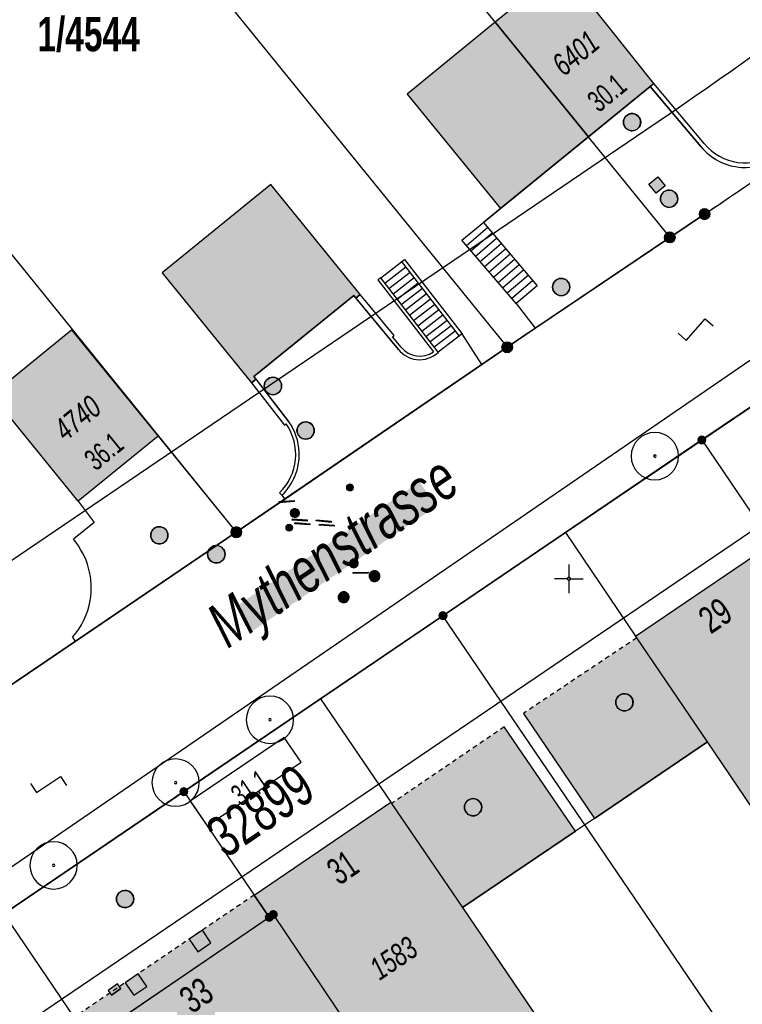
# Model space of a CAD drawing. Header units: metres. Extents: x 2695560 to 2696939, y 1260491 to 1262050.
# Tile 794 of 1005: x 2695852 to 2695883, y 1261481 to 1261524. Entities that reach past the tile are written whole.
import ezdxf

# ---------------------------------------------------------------- set-up
doc = ezdxf.new("R2010")
doc.units = ezdxf.units.M
doc.linetypes.add('AUSGEZOGEN', pattern=[0])
doc.linetypes.add('VERDECKT2_S2', pattern=[0.36, 0.2, -0.16])
for name, color, linetype in [('XR$1$AV_Flächen (EO)', 7, 'AUSGEZOGEN'), ('XR$1$AV_Gebäudeflächen (BB)', 7, 'AUSGEZOGEN'), ('XR$1$AV_Gebäudeflächen (EO)', 7, 'AUSGEZOGEN'), ('XR$1$AV_Gebäudeflächen ut.', 7, 'AUSGEZOGEN'), ('XR$1$AV_Grenzpunkte', 7, 'AUSGEZOGEN'), ('XR$1$AV_Grundstück-Nr.', 7, 'AUSGEZOGEN'), ('XR$1$AV_Haus-Nr.', 7, 'AUSGEZOGEN'), ('XR$1$AV_Koordinatennetzpunkte', 7, 'AUSGEZOGEN'), ('XR$1$AV_Linien (BB)', 7, 'AUSGEZOGEN'), ('XR$1$AV_Linien (EO)', 7, 'AUSGEZOGEN'), ('XR$1$AV_Proj. EO-Gebäude', 7, 'AUSGEZOGEN'), ('XR$1$AV_Proj. Gebäude-ID', 7, 'AUSGEZOGEN'), ('XR$1$AV_Proj. Haus-Nr.', 7, 'AUSGEZOGEN'), ('XR$1$AV_Strassennamen', 7, 'AUSGEZOGEN'), ('XR$1$AV_Versicherung-Nr.', 7, 'AUSGEZOGEN'), ('XR$1$AW_LK_Schachtdeckel', 24, 'AUSGEZOGEN'), ('XR$1$AW_LK_Zwischenpunkt', 24, 'AUSGEZOGEN'), ('XR$1$EW_LK_Knoten', 1, 'AUSGEZOGEN'), ('XR$1$GA_LK_Absperrarmatur', 32, 'AUSGEZOGEN'), ('XR$1$GA_LK_Rohrleitungsteil', 32, 'AUSGEZOGEN'), ('XR$1$GR_Baum', 94, 'AUSGEZOGEN'), ('XR$1$Liegenschaftsgrenzen', 7, 'AUSGEZOGEN'), ('XR$1$PFAV', 255, 'AUSGEZOGEN'), ('XR$1$PFAW', 255, 'AUSGEZOGEN'), ('XR$1$PFGA', 255, 'AUSGEZOGEN'), ('XR$1$PFWA', 255, 'AUSGEZOGEN'), ('XR$1$RAEW', 8, 'AUSGEZOGEN'), ('XR$1$RP_Abstandslinie', 7, 'AUSGEZOGEN'), ('XR$1$WA_LK_Absperrarmatur', 171, 'AUSGEZOGEN'), ('XR$1$WA_LK_Rohrleitungsteil', 171, 'AUSGEZOGEN')]:
    doc.layers.add(name, color=color, linetype=linetype)
doc.styles.add('ARIAL', font='arial.ttf')

# ---------------------------------------------------------------- blocks, each defined once
blk = doc.blocks.new('COMPLEXOBJECT_87')
at = {"layer": 'XR$1$AV_Linien (BB)', "color": 7, "linetype": 'AUSGEZOGEN', "transparency": 33554687}
blk.add_lwpolyline([(5833.979, 11474.265), (5833.675, 11474.71), (5833.189, 11475.422), (5891.356, 11515.318)], dxfattribs=at)
blk = doc.blocks.new('COMPLEXOBJECT_315')
at = {"layer": 'XR$1$AV_Linien (BB)', "color": 7, "linetype": 'AUSGEZOGEN', "transparency": 33554687}
blk.add_line((5874.848, 11502.005), (5885.36, 11509.14), dxfattribs=at)
blk.add_arc((5716.351, 11758.224), 301.01, 304.15767, 305.89032, dxfattribs=at)
blk = doc.blocks.new('COMPLEXOBJECT_339')
at = {"layer": 'XR$1$AV_Linien (BB)', "color": 7, "linetype": 'AUSGEZOGEN', "transparency": 33554687}
blk.add_line((5862.542, 11503.624), (5862.659, 11503.453), dxfattribs=at)
for points in [[(5867.598, 11509.952), (5865.655, 11512.303), (5861.32, 11508.777), (5862.845, 11506.815)], [(5871.223, 11509.301), (5870.358, 11510.628), (5869.33, 11509.832)]]:
    blk.add_lwpolyline(points, dxfattribs=at)
for centre, radius, start, end in [((5868.524, 11510.707), 1.195, 219.1765, 263.3583), ((5868.521, 11510.696), 1.184, 263.463, 313.1153), ((5860.811, 11505.401), 2.477, 1.9765, 34.8157), ((5860.809, 11505.398), 2.48, 314.3416, 2.0449)]:
    blk.add_arc(centre, radius, start, end, dxfattribs=at)
blk = doc.blocks.new('COMPLEXOBJECT_340')
at = {"layer": 'XR$1$AV_Linien (BB)', "color": 7, "linetype": 'AUSGEZOGEN', "transparency": 33554687}
blk.add_lwpolyline([(5873.541, 11510.875), (5879.38, 11514.82), (5880.89, 11515.83)], dxfattribs=at)
blk.add_arc((5721.285, 11753.286), 286.11, 303.9068, 304.71293, dxfattribs=at)
blk = doc.blocks.new('COMPLEXOBJECT_349')
at = {"layer": 'XR$1$AV_Linien (BB)', "color": 7, "linetype": 'AUSGEZOGEN', "transparency": 33554687}
blk.add_line((5884.215, 11518.099), (5884.084, 11518.289), dxfattribs=at)
blk.add_lwpolyline([(5880.721, 11518.765), (5878.533, 11521.374), (5872.027, 11516.069), (5871.286, 11515.466), (5873.617, 11512.724), (5872.713, 11511.956), (5873.541, 11510.875)], dxfattribs=at)
for centre, radius, start, end in [((5882.666, 11520.385), 2.531, 219.7859, 265.9477), ((5882.667, 11520.376), 2.522, 265.901, 304.1716)]:
    blk.add_arc(centre, radius, start, end, dxfattribs=at)
blk = doc.blocks.new('COMPLEXOBJECT_361')
at = {"layer": 'XR$1$AV_Linien (BB)', "color": 7, "linetype": 'AUSGEZOGEN', "transparency": 33554687}
blk.add_line((5853.449, 11497.461), (5853.57, 11497.283), dxfattribs=at)
blk.add_lwpolyline([(5853.69, 11503.365), (5854.394, 11502.445), (5853.487, 11501.714)], dxfattribs=at)
for centre, radius, start, end in [((5851.025, 11499.609), 3.239, 350.1127, 40.5287), ((5851.018, 11499.613), 3.246, 318.4826, 350.0694)]:
    blk.add_arc(centre, radius, start, end, dxfattribs=at)
blk = doc.blocks.new('COMPLEXOBJECT_865')
at = {"layer": 'XR$1$AV_Flächen (EO)', "color": 7, "linetype": 'AUSGEZOGEN', "transparency": 33554687}
for p, q in [((5862.845, 11506.815), (5861.415, 11508.661)), ((5862.437, 11503.731), (5862.542, 11503.624))]:
    blk.add_line(p, q, dxfattribs=at)
blk.add_lwpolyline([(5861.415, 11508.661), (5861.222, 11508.504), (5862.647, 11506.662), (5862.722, 11506.729)], dxfattribs=at)
for centre, radius, start, end in [((5860.805, 11505.399), 2.333, 314.3743, 34.7649), ((5860.811, 11505.401), 2.477, 1.9765, 34.8157), ((5860.809, 11505.398), 2.48, 314.3416, 2.0449)]:
    blk.add_arc(centre, radius, start, end, dxfattribs=at)
blk = doc.blocks.new('COMPLEXOBJECT_866')
at = {"layer": 'XR$1$AV_Flächen (EO)', "color": 7, "linetype": 'AUSGEZOGEN', "transparency": 33554687}
for points in [[(5869.33, 11509.832), (5866.827, 11513.063), (5866.709, 11512.971), (5869.122, 11509.855)], [(5867.714, 11510.048), (5867.338, 11510.502), (5867.415, 11510.566), (5865.943, 11512.346), (5865.75, 11512.187), (5867.222, 11510.407), (5867.598, 11509.952)]]:
    blk.add_lwpolyline(points, dxfattribs=at)
for centre, radius, start, end in [((5868.524, 11510.707), 1.195, 219.1765, 263.3583), ((5868.52, 11510.699), 1.036, 218.8929, 305.4968), ((5868.521, 11510.696), 1.184, 263.463, 313.1153)]:
    blk.add_arc(centre, radius, start, end, dxfattribs=at)
blk = doc.blocks.new('COMPLEXOBJECT_931')
at = {"layer": 'XR$1$AV_Flächen (EO)', "color": 7, "linetype": 'AUSGEZOGEN', "transparency": 33554687}
blk.add_line((5884.084, 11518.289), (5883.972, 11518.455), dxfattribs=at)
blk.add_lwpolyline([(5880.874, 11518.894), (5878.686, 11521.502), (5878.533, 11521.374), (5880.721, 11518.765)], dxfattribs=at)
for centre, radius, start, end in [((5882.666, 11520.385), 2.531, 219.7859, 265.9477), ((5882.665, 11520.383), 2.33, 219.7452, 304.1241), ((5882.667, 11520.376), 2.522, 265.901, 304.1716)]:
    blk.add_arc(centre, radius, start, end, dxfattribs=at)
blk = doc.blocks.new('COMPLEXOBJECT_1024')
at = {"layer": 'XR$1$AV_Linien (EO)', "color": 7, "linetype": 'AUSGEZOGEN', "transparency": 33554687}
blk.add_line((5884.084, 11518.289), (5883.972, 11518.455), dxfattribs=at)
blk.add_lwpolyline([(5880.874, 11518.894), (5878.686, 11521.502), (5878.533, 11521.374), (5880.721, 11518.765)], dxfattribs=at)
for centre, radius, start, end in [((5882.666, 11520.385), 2.531, 219.7859, 265.9477), ((5882.665, 11520.383), 2.33, 219.7452, 304.1241), ((5882.667, 11520.376), 2.522, 265.901, 304.1716)]:
    blk.add_arc(centre, radius, start, end, dxfattribs=at)
blk = doc.blocks.new('COMPLEXOBJECT_1264')
at = {"layer": 'XR$1$Liegenschaftsgrenzen', "color": 7, "linetype": 'AUSGEZOGEN', "transparency": 33554687}
blk.add_line((5880.89, 11515.83), (5879.38, 11514.82), dxfattribs=at)
blk.add_arc((5718.944, 11756.804), 290.337, 303.90301, 305.22828, dxfattribs=at)
blk = doc.blocks.new('COMPLEXOBJECT_1427')
at = {"layer": 'XR$1$Liegenschaftsgrenzen', "color": 7, "linetype": 'AUSGEZOGEN', "transparency": 33554687}
blk.add_line((5885.36, 11509.14), (5880.771, 11506.025), dxfattribs=at)
blk.add_arc((5716.201, 11758.428), 301.263, 304.15952, 304.90567, dxfattribs=at)
blk = doc.blocks.new('BAV15')
at = {"layer": 'XR$1$PFAV', "transparency": 33554687}
blk.add_hatch(color=7, dxfattribs=at).paths.add_polyline_path([(0.5, 0), (0.49, 0.101), (0.459, 0.197), (0.41, 0.286), (0.344, 0.362), (0.264, 0.424), (0.174, 0.469), (0.076, 0.494), (-0.025, 0.499), (-0.125, 0.484), (-0.22, 0.449), (-0.306, 0.395), (-0.379, 0.326), (-0.437, 0.243), (-0.477, 0.15), (-0.497, 0.051), (-0.497, -0.051), (-0.477, -0.15), (-0.437, -0.243), (-0.379, -0.326), (-0.306, -0.395), (-0.22, -0.449), (-0.125, -0.484), (-0.025, -0.499), (0.076, -0.494), (0.174, -0.469), (0.264, -0.424), (0.344, -0.362), (0.41, -0.286), (0.459, -0.197), (0.49, -0.101)])
at = {"color": 7, "transparency": 33554687}
for start, end in [(90, 270), (270, 90)]:
    blk.add_arc((0, 0), 0.5, start, end, dxfattribs=at)
at = {"layer": 'XR$1$PFAV', "transparency": 33554687}
blk.add_circle((0, 0), 0.5, dxfattribs=at)
blk = doc.blocks.new('BWAV20')
at = {"true_color": 0x000000, "transparency": 33554687}
blk.add_hatch(color=18, dxfattribs=at).paths.add_polyline_path([(0.17, 0), (0.16, 0.03), (0.15, 0.07), (0.14, 0.1), (0.11, 0.12), (0.09, 0.14), (0.06, 0.16), (0.03, 0.16), (-0.01, 0.17), (-0.04, 0.16), (-0.07, 0.15), (-0.1, 0.13), (-0.13, 0.11), (-0.15, 0.08), (-0.16, 0.05), (-0.17, 0.02), (-0.17, -0.02), (-0.16, -0.05), (-0.15, -0.08), (-0.13, -0.11), (-0.1, -0.13), (-0.07, -0.15), (-0.04, -0.16), (-0.01, -0.17), (0.03, -0.16), (0.06, -0.16), (0.09, -0.14), (0.11, -0.12), (0.14, -0.1), (0.15, -0.07), (0.16, -0.03)])
at = {"layer": 'XR$1$PFAV', "transparency": 33554687}
blk.add_hatch(color=7, dxfattribs=at).paths.add_polyline_path([(0.5, 0), (0.49, 0.1), (0.46, 0.2), (0.41, 0.29), (0.34, 0.36), (0.26, 0.42), (0.17, 0.47), (0.08, 0.49), (-0.03, 0.5), (-0.13, 0.48), (-0.22, 0.45), (-0.31, 0.4), (-0.38, 0.33), (-0.44, 0.24), (-0.48, 0.15), (-0.5, 0.05), (-0.5, -0.05), (-0.48, -0.15), (-0.44, -0.24), (-0.38, -0.33), (-0.31, -0.4), (-0.22, -0.45), (-0.13, -0.48), (-0.03, -0.5), (0.08, -0.49), (0.17, -0.47), (0.26, -0.42), (0.34, -0.36), (0.41, -0.29), (0.46, -0.2), (0.49, -0.1)])
blk = doc.blocks.new('BAV2041')
at = {"color": 7, "transparency": 33554687}
for p, q in [((0, 0.5), (0, 0.05)), ((-0.05, 0), (-0.5, 0)), ((0.05, 0), (0.5, 0)), ((0, -0.05), (0, -0.5))]:
    blk.add_line(p, q, dxfattribs=at)
blk.add_circle((0, 0), 0.05, dxfattribs=at)
for start, end in [(90, 270), (270, 90)]:
    blk.add_arc((0, 0), 0.05, start, end, dxfattribs=at)
blk = doc.blocks.new('COMPLEXOBJECT_1455')
at = {"layer": 'XR$1$RP_Abstandslinie', "color": 7, "linetype": 'AUSGEZOGEN', "transparency": 33554687}
blk.add_lwpolyline([(5887.89, 11505.42), (5855.44, 11483.41), (5823.49, 11461.74), (5819.012, 11458.703)], dxfattribs=at)
blk = doc.blocks.new('COMPLEXOBJECT_1456')
at = {"layer": 'XR$1$RP_Abstandslinie', "color": 7, "linetype": 'AUSGEZOGEN', "transparency": 33554687}
blk.add_lwpolyline([(5835.99, 11490.763), (5845.89, 11497.48), (5878.34, 11519.49)], dxfattribs=at)
blk.add_arc((5713.265, 11762.468), 293.748, 304.19153, 308.21457, dxfattribs=at)
blk = doc.blocks.new('WBGR1')
at = {"color": 94, "transparency": 33554687}
for radius, start, end in [(1, 90, 270), (1, 270, 90), (0.05, 90, 270), (0.05, 270, 90)]:
    blk.add_arc((0, 0), radius, start, end, dxfattribs=at)
blk = doc.blocks.new('BAW2093')
at = {"transparency": 33554687}
blk.add_lwpolyline([(-0.375, -0.5), (0, -0.5), (0, 0.5), (0.375, 0.5)], dxfattribs=at)
blk = doc.blocks.new('BAW2082')
at = {"layer": 'XR$1$PFAW', "transparency": 33554687}
blk.add_hatch(color=7, dxfattribs=at).paths.add_polyline_path([(0.509, -0.003), (0.499, 0.098), (0.469, 0.194), (0.42, 0.283), (0.354, 0.359), (0.274, 0.421), (0.183, 0.466), (0.085, 0.491), (-0.016, 0.496), (-0.116, 0.481), (-0.211, 0.446), (-0.297, 0.392), (-0.37, 0.323), (-0.428, 0.24), (-0.468, 0.147), (-0.488, 0.047), (-0.488, -0.054), (-0.468, -0.153), (-0.428, -0.246), (-0.37, -0.329), (-0.297, -0.398), (-0.211, -0.452), (-0.116, -0.487), (-0.016, -0.502), (0.085, -0.497), (0.183, -0.472), (0.274, -0.427), (0.354, -0.366), (0.42, -0.289), (0.469, -0.2), (0.499, -0.104)])
at = {"transparency": 33554687}
for start, end in [(91.1948, 268.8052), (268.8052, 91.1948)]:
    blk.add_arc((0.01, 0), 0.5, start, end, dxfattribs=at)
at = {"layer": 'XR$1$PFAW', "transparency": 33554687}
blk.add_circle((0.009, -0.003), 0.5, dxfattribs=at)
blk = doc.blocks.new('BAW2088')
at = {"layer": 'XR$1$PFAW', "transparency": 33554687}
blk.add_hatch(color=253, dxfattribs=at).paths.add_polyline_path([(0.51, 0), (0.5, 0.101), (0.47, 0.197), (0.421, 0.286), (0.355, 0.362), (0.275, 0.424), (0.184, 0.469), (0.086, 0.494), (-0.015, 0.499), (-0.115, 0.484), (-0.21, 0.449), (-0.296, 0.395), (-0.369, 0.326), (-0.427, 0.243), (-0.467, 0.15), (-0.487, 0.051), (-0.487, -0.051), (-0.467, -0.15), (-0.427, -0.243), (-0.369, -0.326), (-0.296, -0.395), (-0.21, -0.449), (-0.115, -0.484), (-0.015, -0.499), (0.086, -0.494), (0.184, -0.469), (0.275, -0.424), (0.355, -0.362), (0.421, -0.286), (0.47, -0.197), (0.5, -0.101)])
at = {"transparency": 33554687}
for start, end in [(91.1948, 268.8052), (268.8052, 91.1948)]:
    blk.add_arc((0.01, 0), 0.5, start, end, dxfattribs=at)
at = {"layer": 'XR$1$PFAW', "transparency": 33554687}
blk.add_circle((0.01, 0), 0.5, dxfattribs=at)
blk = doc.blocks.new('BAW2089')
at = {"layer": 'XR$1$PFAW', "transparency": 33554687}
blk.add_hatch(color=7, dxfattribs=at).paths.add_polyline_path([(-0.5, 0.5), (-0.5, -0.5), (0.5, -0.5), (0.5, 0.5)])
at = {"transparency": 33554687}
blk.add_lwpolyline([(-0.5, 0.5), (0.5, 0.5), (0.5, -0.5), (-0.5, -0.5), (-0.5, 0.5)], close=True, dxfattribs=at)
at = {"layer": 'XR$1$PFAW', "transparency": 33554687}
blk.add_lwpolyline([(-0.5, 0.5), (0.5, 0.5), (0.5, -0.5), (-0.5, -0.5), (-0.5, 0.5)], close=True, dxfattribs=at)
blk = doc.blocks.new('BWA2013')
at = {"true_color": 0x000000, "transparency": 33554687}
blk.add_hatch(color=18, dxfattribs=at).paths.add_polyline_path([(-0.291, -0.409), (0.352, 0.357), (0.291, 0.409), (-0.352, -0.357)])
at = {"transparency": 33554687}
blk.add_lwpolyline([(-0.291, -0.409), (-0.352, -0.357), (0.291, 0.409), (0.352, 0.357), (-0.291, -0.409)], close=True, dxfattribs=at)
blk = doc.blocks.new('BWA996')
at = {"layer": 'XR$1$PFWA', "transparency": 33554687}
blk.add_hatch(color=7, dxfattribs=at).paths.add_polyline_path([(-0.25, -0.5), (0.25, -0.5), (0.25, 0.5), (-0.25, 0.5)])
at = {"transparency": 33554687}
for p, q in [((-0.25, 0.5), (-0.25, -0.5)), ((0.25, 0.5), (0.25, -0.5))]:
    blk.add_line(p, q, dxfattribs=at)
at = {"layer": 'XR$1$PFWA', "transparency": 33554687}
blk.add_lwpolyline([(-0.25, -0.5), (0.25, -0.5), (0.25, 0.5), (-0.25, 0.5), (-0.25, -0.5)], close=True, dxfattribs=at)
blk = doc.blocks.new('BWA965')
at = {"layer": 'XR$1$PFWA', "transparency": 33554687}
blk.add_hatch(color=7, dxfattribs=at).paths.add_polyline_path([(0, 0.5), (-0.051, 0.497), (-0.101, 0.49), (-0.15, 0.477), (-0.197, 0.459), (-0.243, 0.437), (-0.286, 0.41), (-0.326, 0.379), (-0.362, 0.344), (-0.395, 0.306), (-0.424, 0.264), (-0.449, 0.22), (-0.469, 0.174), (-0.484, 0.125), (-0.494, 0.076), (-0.499, 0.025), (-0.499, -0.025), (-0.494, -0.076), (-0.484, -0.125), (-0.469, -0.174), (-0.449, -0.22), (-0.424, -0.264), (-0.395, -0.306), (-0.362, -0.344), (-0.326, -0.379), (-0.286, -0.41), (-0.243, -0.437), (-0.197, -0.459), (-0.15, -0.477), (-0.101, -0.49), (-0.051, -0.497), (0, -0.5), (0.051, -0.497), (0.101, -0.49), (0.15, -0.477), (0.197, -0.459), (0.243, -0.437), (0.286, -0.41), (0.326, -0.379), (0.362, -0.344), (0.395, -0.306), (0.424, -0.264), (0.449, -0.22), (0.469, -0.174), (0.484, -0.125), (0.494, -0.076), (0.499, -0.025), (0.499, 0.025), (0.494, 0.076), (0.484, 0.125), (0.469, 0.174), (0.449, 0.22), (0.424, 0.264), (0.395, 0.306), (0.362, 0.344), (0.326, 0.379), (0.286, 0.41), (0.243, 0.437), (0.197, 0.459), (0.15, 0.477), (0.101, 0.49), (0.051, 0.497)])
at = {"transparency": 33554687}
blk.add_line((0, 0.5), (0, -0.5), dxfattribs=at)
for start, end in [(90, 270), (270, 90)]:
    blk.add_arc((0, 0), 0.5, start, end, dxfattribs=at)
blk = doc.blocks.new('BGA2013')
at = {"transparency": 33554687}
blk.add_hatch(color=36, dxfattribs=at).paths.add_polyline_path([(-0.291, -0.409), (0.352, 0.357), (0.291, 0.409), (-0.352, -0.357)])
at = {"color": 32, "transparency": 33554687}
blk.add_lwpolyline([(-0.291, -0.409), (-0.352, -0.357), (0.291, 0.409), (0.352, 0.357), (-0.291, -0.409)], close=True, dxfattribs=at)
blk = doc.blocks.new('BGA965')
at = {"layer": 'XR$1$PFGA', "transparency": 33554687}
blk.add_hatch(color=7, dxfattribs=at).paths.add_polyline_path([(0.5, 0), (0.49, 0.1), (0.46, 0.2), (0.41, 0.29), (0.34, 0.36), (0.26, 0.42), (0.17, 0.47), (0.08, 0.49), (-0.03, 0.5), (-0.13, 0.48), (-0.22, 0.45), (-0.31, 0.4), (-0.38, 0.33), (-0.44, 0.24), (-0.48, 0.15), (-0.5, 0.05), (-0.5, -0.05), (-0.48, -0.15), (-0.44, -0.24), (-0.38, -0.33), (-0.31, -0.4), (-0.22, -0.45), (-0.13, -0.48), (-0.03, -0.5), (0.08, -0.49), (0.17, -0.47), (0.26, -0.42), (0.34, -0.36), (0.41, -0.29), (0.46, -0.2), (0.49, -0.1)])
at = {"color": 32, "transparency": 33554687}
blk.add_line((0, 0.5), (0, -0.5), dxfattribs=at)
for start, end in [(90, 270), (270, 90)]:
    blk.add_arc((0, 0), 0.5, start, end, dxfattribs=at)
at = {"layer": 'XR$1$PFGA', "transparency": 33554687}
blk.add_circle((0, 0), 0.5, dxfattribs=at)
blk = doc.blocks.new('BEW957')
at = {"layer": 'XR$1$RAEW', "transparency": 33554687}
blk.add_hatch(color=1, dxfattribs=at).paths.add_polyline_path([(-0.5, 0), (-0.5, -0.05), (-0.49, -0.1), (-0.48, -0.15), (-0.46, -0.2), (-0.44, -0.24), (-0.41, -0.29), (-0.38, -0.33), (-0.34, -0.36), (-0.31, -0.4), (-0.26, -0.42), (-0.22, -0.45), (-0.17, -0.47), (-0.13, -0.48), (-0.08, -0.49), (-0.03, -0.5), (0.03, -0.5), (0.08, -0.49), (0.13, -0.48), (0.17, -0.47), (0.22, -0.45), (0.26, -0.42), (0.31, -0.4), (0.34, -0.36), (0.38, -0.33), (0.41, -0.29), (0.44, -0.24), (0.46, -0.2), (0.48, -0.15), (0.49, -0.1), (0.5, -0.05), (0.5, 0), (0.5, 0.05), (0.49, 0.1), (0.48, 0.15), (0.46, 0.2), (0.44, 0.24), (0.41, 0.29), (0.38, 0.33), (0.34, 0.36), (0.31, 0.4), (0.26, 0.42), (0.22, 0.45), (0.17, 0.47), (0.13, 0.48), (0.08, 0.49), (0.03, 0.5), (-0.03, 0.5), (-0.08, 0.49), (-0.13, 0.48), (-0.17, 0.47), (-0.22, 0.45), (-0.26, 0.42), (-0.31, 0.4), (-0.34, 0.36), (-0.38, 0.33), (-0.41, 0.29), (-0.44, 0.24), (-0.46, 0.2), (-0.48, 0.15), (-0.49, 0.1), (-0.5, 0.05)])
at = {"color": 1, "transparency": 33554687}
for start, end in [(90, 180), (180, 270), (0, 90), (270, 0)]:
    blk.add_arc((0, 0), 0.5, start, end, dxfattribs=at)
at = {"layer": 'XR$1$RAEW', "color": 1, "transparency": 33554687}
blk.add_circle((0, 0), 0.5, dxfattribs=at)

msp = doc.modelspace()

# ---------------------------------------------------------------- hatches: boundary and pattern name
at = {"transparency": 33554687}
msp.add_hatch(color=7, dxfattribs=at).paths.add_polyline_path([(2695861.519, 1261498.61), (2695862.241, 1261497.546), (2695870.213, 1261502.956), (2695869.491, 1261504.02)])
at = {"layer": 'XR$1$AV_Gebäudeflächen (BB)', "true_color": 0xd2d2d2, "transparency": 33554687}
for points in [[(2695858.131, 1261505.998), (2695854.368, 1261510.621), (2695850.898, 1261507.796), (2695854.66, 1261503.175)], [(2695878.861, 1261497.316), (2695878.912, 1261497.242), (2695881.981, 1261492.726), (2695885.292, 1261487.854), (2695891.222, 1261491.873), (2695889.833, 1261493.921), (2695889.659, 1261493.803), (2695885.275, 1261500.258), (2695885.449, 1261500.376), (2695884.791, 1261501.344)], [(2695871.348, 1261485.531), (2695868.274, 1261490.057), (2695868.235, 1261490.114), (2695862.304, 1261486.08), (2695862.962, 1261485.113), (2695863.135, 1261485.231), (2695867.504, 1261478.734), (2695867.33, 1261478.616), (2695868.711, 1261476.592), (2695874.677, 1261480.63)], [(2695867.33, 1261478.616), (2695867.504, 1261478.734), (2695863.135, 1261485.231), (2695862.962, 1261485.113), (2695855.147, 1261479.798), (2695854.974, 1261479.68), (2695859.347, 1261473.201), (2695859.521, 1261473.319)]]:
    msp.add_hatch(color=254, dxfattribs=at).paths.add_polyline_path(points)
at = {"layer": 'XR$1$AV_Gebäudeflächen (EO)', "true_color": 0xebebeb, "transparency": 33554687}
for points in [[(2695873.995, 1261493.967), (2695877.074, 1261489.406), (2695881.981, 1261492.726), (2695878.912, 1261497.242)], [(2695871.348, 1261485.531), (2695876.255, 1261488.851), (2695873.161, 1261493.376), (2695868.274, 1261490.057)], [(2695855.147, 1261479.798), (2695862.962, 1261485.113), (2695862.304, 1261486.08), (2695854.489, 1261480.765)]]:
    msp.add_hatch(color=7, dxfattribs=at).paths.add_polyline_path(points)
at = {"layer": 'XR$1$AV_Gebäudeflächen ut.', "true_color": 0xf5f5f5, "transparency": 33554687}
for points in [[(2695876.815, 1261518.992), (2695879.658, 1261521.31), (2695875.657, 1261526.33), (2695872.773, 1261523.979)], [(2695872.997, 1261515.879), (2695876.815, 1261518.992), (2695872.773, 1261523.979), (2695868.941, 1261520.854)], [(2695862.29, 1261508.587), (2695866.625, 1261512.113), (2695866.72, 1261511.997), (2695866.913, 1261512.154), (2695863.026, 1261516.933), (2695858.305, 1261513.093), (2695862.192, 1261508.314), (2695862.385, 1261508.471)]]:
    msp.add_hatch(color=7, dxfattribs=at).paths.add_polyline_path(points)

# ---------------------------------------------------------------- linework, layer by layer
at = {"layer": 'XR$1$AV_Flächen (EO)', "color": 7, "linetype": 'AUSGEZOGEN', "transparency": 33554687}
for p, q in [((2695876.815, 1261518.992), (2695879.658, 1261521.31)), ((2695872.997, 1261515.879), (2695876.815, 1261518.992)), ((2695863.026, 1261516.933), (2695858.305, 1261513.093)), ((2695866.913, 1261512.154), (2695863.026, 1261516.933)), ((2695858.305, 1261513.093), (2695862.192, 1261508.314)), ((2695868.274, 1261490.057), (2695871.348, 1261485.531))]:
    msp.add_line(p, q, dxfattribs=at)
at = {"layer": 'XR$1$AV_Flächen (EO)', "color": 7, "linetype": 'VERDECKT2_S2', "transparency": 33554687}
for p, q in [((2695878.912, 1261497.242), (2695873.995, 1261493.967)), ((2695873.161, 1261493.376), (2695868.274, 1261490.057)), ((2695862.304, 1261486.08), (2695854.489, 1261480.765))]:
    msp.add_line(p, q, dxfattribs=at)
at = {"layer": 'XR$1$AV_Flächen (EO)', "color": 7, "linetype": 'AUSGEZOGEN', "transparency": 33554687}
for points in [[(2695879.658, 1261521.31), (2695875.657, 1261526.33), (2695872.773, 1261523.979), (2695876.815, 1261518.992)], [(2695876.815, 1261518.992), (2695872.773, 1261523.979), (2695868.941, 1261520.854), (2695872.997, 1261515.879)], [(2695862.29, 1261508.587), (2695866.625, 1261512.113), (2695866.72, 1261511.997), (2695866.913, 1261512.154)], [(2695862.192, 1261508.314), (2695862.385, 1261508.471), (2695862.29, 1261508.587)], [(2695873.995, 1261493.967), (2695877.074, 1261489.406), (2695881.981, 1261492.726), (2695878.912, 1261497.242)], [(2695871.348, 1261485.531), (2695876.255, 1261488.851), (2695873.161, 1261493.376)], [(2695855.147, 1261479.798), (2695862.962, 1261485.113), (2695862.304, 1261486.08)]]:
    msp.add_lwpolyline(points, dxfattribs=at)
at = {"layer": 'XR$1$AV_Linien (BB)', "color": 7, "linetype": 'AUSGEZOGEN', "transparency": 33554687}
for p, q in [((2695863.629, 1261503.263), (2695872.193, 1261509.111)), ((2695858.131, 1261505.998), (2695854.66, 1261503.175)), ((2695858.131, 1261505.998), (2695861.53, 1261501.83)), ((2695861.53, 1261501.83), (2695863.629, 1261503.263)), ((2695854.54, 1261497.093), (2695861.53, 1261501.83)), ((2695865.188, 1261494.6), (2695875.818, 1261501.815)), ((2695875.818, 1261501.815), (2695878.861, 1261497.316)), ((2695878.861, 1261497.316), (2695884.791, 1261501.344)), ((2695845.486, 1261481.227), (2695865.188, 1261494.6)), ((2695865.188, 1261494.6), (2695868.235, 1261490.114)), ((2695862.304, 1261486.08), (2695868.235, 1261490.114)), ((2695862.304, 1261486.08), (2695862.962, 1261485.113)), ((2695855.147, 1261479.798), (2695862.962, 1261485.113))]:
    msp.add_line(p, q, dxfattribs=at)
for points in [[(2695854.66, 1261503.175), (2695850.898, 1261507.796), (2695854.368, 1261510.621), (2695858.131, 1261505.998)], [(2695872.193, 1261509.111), (2695873.29, 1261509.86), (2695874.511, 1261510.685)], [(2695881.981, 1261492.726), (2695878.912, 1261497.242), (2695878.861, 1261497.316)], [(2695838.965, 1261486.511), (2695849.74, 1261493.84), (2695854.54, 1261497.093)], [(2695881.981, 1261492.726), (2695877.074, 1261489.406), (2695876.255, 1261488.851), (2695871.348, 1261485.531)], [(2695891.222, 1261491.873), (2695885.292, 1261487.854), (2695881.981, 1261492.726)], [(2695868.235, 1261490.114), (2695868.274, 1261490.057), (2695871.348, 1261485.531)], [(2695871.348, 1261485.531), (2695874.677, 1261480.63), (2695868.711, 1261476.592)], [(2695862.962, 1261485.113), (2695863.135, 1261485.231), (2695867.504, 1261478.734), (2695867.33, 1261478.616)]]:
    msp.add_lwpolyline(points, dxfattribs=at)
at = {"layer": 'XR$1$AV_Linien (EO)', "color": 7, "linetype": 'AUSGEZOGEN', "transparency": 33554687}
for p, q in [((2695871.521, 1261514.276), (2695872.441, 1261515.058)), ((2695871.718, 1261514.047), (2695872.636, 1261514.828)), ((2695871.914, 1261513.819), (2695872.831, 1261514.599)), ((2695872.111, 1261513.591), (2695873.026, 1261514.369)), ((2695872.307, 1261513.363), (2695873.221, 1261514.14)), ((2695871.213, 1261510.349), (2695868.697, 1261513.605)), ((2695872.504, 1261513.135), (2695873.417, 1261513.911)), ((2695872.7, 1261512.907), (2695873.612, 1261513.681)), ((2695867.976, 1261512.643), (2695868.893, 1261513.352)), ((2695872.897, 1261512.678), (2695873.807, 1261513.452)), ((2695873.094, 1261512.45), (2695874.002, 1261513.222)), ((2695868.155, 1261512.412), (2695869.071, 1261513.121)), ((2695868.334, 1261512.181), (2695869.25, 1261512.89)), ((2695873.29, 1261512.222), (2695874.197, 1261512.993)), ((2695873.487, 1261511.994), (2695874.392, 1261512.763)), ((2695868.512, 1261511.95), (2695869.428, 1261512.659)), ((2695868.691, 1261511.719), (2695869.607, 1261512.428)), ((2695868.87, 1261511.488), (2695869.785, 1261512.197)), ((2695869.049, 1261511.258), (2695869.964, 1261511.966)), ((2695869.227, 1261511.027), (2695870.142, 1261511.735)), ((2695869.406, 1261510.796), (2695870.321, 1261511.504)), ((2695869.585, 1261510.565), (2695870.499, 1261511.273)), ((2695869.764, 1261510.334), (2695870.678, 1261511.042)), ((2695869.942, 1261510.104), (2695870.856, 1261510.811)), ((2695870.121, 1261509.873), (2695871.035, 1261510.58))]:
    msp.add_line(p, q, dxfattribs=at)
for points in [[(2695872.256, 1261515.276), (2695874.587, 1261512.534), (2695873.683, 1261511.766), (2695871.318, 1261514.511), (2695872.997, 1261515.879)], [(2695867.797, 1261512.873), (2695868.825, 1261513.669), (2695871.328, 1261510.438), (2695870.3, 1261509.642)]]:
    msp.add_lwpolyline(points, dxfattribs=at)
for points in [[(2695859.487, 1261484.164), (2695859.858, 1261483.618), (2695860.428, 1261484.006), (2695860.057, 1261484.552), (2695859.487, 1261484.164)], [(2695857.079, 1261481.729), (2695857.642, 1261482.111), (2695857.271, 1261482.657), (2695856.708, 1261482.274), (2695857.079, 1261481.729)]]:
    msp.add_lwpolyline(points, close=True, dxfattribs=at)
at = {"layer": 'XR$1$AV_Proj. EO-Gebäude', "color": 8, "linetype": 'AUSGEZOGEN', "transparency": 33554687}
msp.add_lwpolyline([(2695860.262, 1261489.081), (2695864.341, 1261491.849), (2695863.611, 1261492.925), (2695859.531, 1261490.156), (2695860.262, 1261489.081)], close=True, dxfattribs=at)
at = {"layer": 'XR$1$Liegenschaftsgrenzen', "color": 7, "linetype": 'AUSGEZOGEN', "transparency": 33554687}
for p, q in [((2695861.813, 1261537.504), (2695880.35, 1261514.63)), ((2695857.488, 1261529.338), (2695873.29, 1261509.86)), ((2695850.273, 1261515.712), (2695861.53, 1261501.83)), ((2695880.35, 1261514.63), (2695873.29, 1261509.86)), ((2695873.29, 1261509.86), (2695861.53, 1261501.83)), ((2695881.741, 1261505.835), (2695870.5, 1261498.205)), ((2695861.53, 1261501.83), (2695849.74, 1261493.84)), ((2695870.5, 1261498.205), (2695859.251, 1261490.57)), ((2695886.448, 1261474.726), (2695870.5, 1261498.205)), ((2695859.251, 1261490.57), (2695851.431, 1261485.262))]:
    msp.add_line(p, q, dxfattribs=at)
for points in [[(2695881.741, 1261505.835), (2695885.449, 1261500.376), (2695885.275, 1261500.258), (2695889.659, 1261493.803), (2695889.833, 1261493.921), (2695897.501, 1261482.615)], [(2695859.251, 1261490.57), (2695862.962, 1261485.113), (2695863.135, 1261485.231), (2695867.504, 1261478.734), (2695867.33, 1261478.616), (2695875.375, 1261466.823)], [(2695851.431, 1261485.262), (2695855.147, 1261479.798), (2695854.974, 1261479.68), (2695859.347, 1261473.201), (2695859.521, 1261473.319), (2695867.661, 1261461.317)]]:
    msp.add_lwpolyline(points, dxfattribs=at)

# ---------------------------------------------------------------- block references
at = {"layer": 'XR$1$AV_Flächen (EO)', "color": 7, "linetype": 'AUSGEZOGEN', "lineweight": -3, "transparency": 33554687}
for name in ['COMPLEXOBJECT_931', 'COMPLEXOBJECT_866', 'COMPLEXOBJECT_865']:
    msp.add_blockref(name, (2690000.97, 1249999.81), dxfattribs=at)
at = {"layer": 'XR$1$AV_Grenzpunkte', "color": 7, "linetype": 'AUSGEZOGEN', "lineweight": -3, "transparency": 33554687}
for name, p, xscale, yscale in [('BAV15', (2695881.86, 1261515.64), 0.4549999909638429, 0.4549999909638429), ('BAV15', (2695880.35, 1261514.63), 0.4549999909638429, 0.4549999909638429), ('BAV15', (2695873.29, 1261509.86), 0.4549999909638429, 0.4549999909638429), ('BAV15', (2695881.741, 1261505.835), 0.3249999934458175, 0.3249999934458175), ('BAV15', (2695861.53, 1261501.83), 0.4549999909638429, 0.4549999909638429), ('BAV15', (2695870.5, 1261498.205), 0.3249999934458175, 0.3249999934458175), ('BAV15', (2695859.251, 1261490.57), 0.3249999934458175, 0.3249999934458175), ('BWAV20', (2695863.135, 1261485.231), 0.3899999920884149, 0.3899999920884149), ('BWAV20', (2695862.962, 1261485.113), 0.3899999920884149, 0.3899999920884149)]:
    msp.add_blockref(name, p, dxfattribs=dict(at, xscale=xscale, yscale=yscale))
at = {"layer": 'XR$1$AV_Koordinatennetzpunkte', "color": 7, "linetype": 'AUSGEZOGEN', "lineweight": -3, "transparency": 33554687, "xscale": 1.25, "yscale": 1.25}
msp.add_blockref('BAV2041', (2695875.97, 1261499.81), dxfattribs=at)
at = {"layer": 'XR$1$AV_Linien (BB)', "color": 7, "linetype": 'AUSGEZOGEN', "lineweight": -3, "transparency": 33554687}
for name in ['COMPLEXOBJECT_87', 'COMPLEXOBJECT_349', 'COMPLEXOBJECT_340', 'COMPLEXOBJECT_315', 'COMPLEXOBJECT_339', 'COMPLEXOBJECT_361']:
    msp.add_blockref(name, (2690000.97, 1249999.81), dxfattribs=at)
at = {"layer": 'XR$1$AV_Linien (EO)', "color": 7, "linetype": 'AUSGEZOGEN', "lineweight": -3, "transparency": 33554687}
msp.add_blockref('COMPLEXOBJECT_1024', (2690000.97, 1249999.81), dxfattribs=at)
at = {"layer": 'XR$1$AW_LK_Schachtdeckel', "color": 24, "linetype": 'AUSGEZOGEN', "lineweight": -3, "transparency": 33554687}
for name, p, xscale, yscale, rotation in [('BAW2082', (2695878.705, 1261519.63), 0.7499999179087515, 0.7499999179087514, 37.18133267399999), ('BAW2089', (2695879.794, 1261516.906), 0.5000000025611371, 0.5000000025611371, 130.085513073), ('BAW2082', (2695880.322, 1261516.303), 0.7499999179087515, 0.7499999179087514, 131.6790969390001), ('BAW2082', (2695858.184, 1261501.702), 0.7499999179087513, 0.7499999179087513, 307.691650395), ('BAW2088', (2695860.655, 1261500.873), 0.7578193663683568, 0.7578193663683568, 33.48979184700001), ('BAW2082', (2695878.371, 1261494.444), 0.7499999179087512, 0.7499999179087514, 34.20971679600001), ('BAW2082', (2695871.812, 1261489.886), 0.7499999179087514, 0.7499999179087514, 124.224105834), ('BAW2082', (2695856.703, 1261485.899), 0.7499999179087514, 0.7499999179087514, 124.737091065)]:
    msp.add_blockref(name, p, dxfattribs=dict(at, xscale=xscale, yscale=yscale, rotation=rotation))
for name, p, xscale, yscale in [('BAW2082', (2695875.627, 1261512.476), 0.7499999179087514, 0.7499999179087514), ('BAW2088', (2695863.111, 1261508.18), 0.7578193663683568, 0.7578193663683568), ('BAW2082', (2695864.532, 1261506.248), 0.7499999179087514, 0.7499999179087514)]:
    msp.add_blockref(name, p, dxfattribs=dict(at, xscale=xscale, yscale=yscale))
at = {"layer": 'XR$1$AW_LK_Zwischenpunkt', "color": 24, "linetype": 'AUSGEZOGEN', "lineweight": -3, "transparency": 33554687, "xscale": 1.250000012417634, "yscale": 1.250000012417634}
for p, rotation in [((2695881.473, 1261510.63), 318.670902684), ((2695853.37, 1261490.875), 303.67040436)]:
    msp.add_blockref('BAW2093', p, dxfattribs=dict(at, rotation=rotation))
at = {"layer": 'XR$1$EW_LK_Knoten', "color": 1, "linetype": 'AUSGEZOGEN', "lineweight": -3, "transparency": 33554687, "xscale": 0.2749999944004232, "yscale": 0.2749999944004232}
for p in [(2695866.461, 1261503.773), (2695863.825, 1261502.028)]:
    msp.add_blockref('BEW957', p, dxfattribs=at)
at = {"layer": 'XR$1$GA_LK_Absperrarmatur', "color": 32, "linetype": 'AUSGEZOGEN', "lineweight": -3, "transparency": 33554687, "xscale": 0.3749999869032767, "yscale": 0.3749999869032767, "rotation": 125.4897}
msp.add_blockref('BGA965', (2695864.07, 1261502.663), dxfattribs=at)
at = {"layer": 'XR$1$GA_LK_Rohrleitungsteil', "color": 32, "linetype": 'AUSGEZOGEN', "lineweight": -3, "transparency": 33554687}
for p, xscale, yscale, rotation in [((2695863.716, 1261503.159), 0.6499999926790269, 0.6499999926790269, 134.4897), ((2695864.285, 1261502.361), 0.6499999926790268, 0.6499999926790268, 125.4897), ((2695864.401, 1261502.199), 0.6499999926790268, 0.6499999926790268, 125.4897)]:
    msp.add_blockref('BGA2013', p, dxfattribs=dict(at, xscale=xscale, yscale=yscale, rotation=rotation))
at = {"layer": 'XR$1$GR_Baum', "color": 94, "linetype": 'AUSGEZOGEN', "lineweight": -3, "transparency": 33554687, "xscale": 1.027451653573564, "yscale": 1.027451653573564}
for p in [(2695879.7, 1261505.133), (2695862.989, 1261493.687), (2695858.891, 1261490.962), (2695853.596, 1261487.365)]:
    msp.add_blockref('WBGR1', p, dxfattribs=at)
at = {"layer": 'XR$1$Liegenschaftsgrenzen', "color": 7, "linetype": 'AUSGEZOGEN', "lineweight": -3, "transparency": 33554687}
for name in ['COMPLEXOBJECT_1264', 'COMPLEXOBJECT_1427']:
    msp.add_blockref(name, (2690000.97, 1249999.81), dxfattribs=at)
at = {"layer": 'XR$1$RP_Abstandslinie', "color": 7, "linetype": 'AUSGEZOGEN', "lineweight": -3, "transparency": 33554687}
for name in ['COMPLEXOBJECT_1456', 'COMPLEXOBJECT_1455']:
    msp.add_blockref(name, (2690000.97, 1249999.81), dxfattribs=at)
at = {"layer": 'XR$1$WA_LK_Absperrarmatur', "color": 171, "linetype": 'AUSGEZOGEN', "lineweight": -3, "transparency": 33554687}
for p, xscale, yscale, rotation in [((2695866.639, 1261500.474), 0.3749999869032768, 0.3749999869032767, 126.581054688), ((2695867.531, 1261499.923), 0.4755282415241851, 0.475528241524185, 214.5991668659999), ((2695866.19, 1261499.006), 0.475528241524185, 0.475528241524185, 214.3210601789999)]:
    msp.add_blockref('BWA965', p, dxfattribs=dict(at, xscale=xscale, yscale=yscale, rotation=rotation))
at = {"layer": 'XR$1$WA_LK_Rohrleitungsteil', "color": 171, "linetype": 'AUSGEZOGEN', "lineweight": -3, "transparency": 33554687}
for name, p, xscale, yscale, rotation in [('BWA2013', (2695865.327, 1261502.315), 0.6499999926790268, 0.6499999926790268, 124.845733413), ('BWA2013', (2695865.458, 1261502.135), 0.6499999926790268, 0.6499999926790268, 126.115322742), ('BWA2013', (2695866.927, 1261500.066), 0.649999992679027, 0.649999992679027, 311.06592), ('BWA996', (2695856.246, 1261481.972), 0.5, 0.5, 305.663330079)]:
    msp.add_blockref(name, p, dxfattribs=dict(at, xscale=xscale, yscale=yscale, rotation=rotation))

# ---------------------------------------------------------------- texts
at = {"layer": 'XR$1$AV_Grundstück-Nr.', "color": 7, "transparency": 33554687, "insert": (2695855.115, 1261523.433), "char_height": 1.48491, "width": 4.98214, "attachment_point": 5, "style": 'ARIAL'}
msp.add_mtext('\\A1;{\\fArial|i0|b1;\\H1.484908;\\W0.700000;\\C7;1/4544}\\P', dxfattribs=at)
at = {"layer": 'XR$1$AV_Haus-Nr.', "color": 7, "transparency": 33554687, "style": 'ARIAL'}
for s, insert, char_height, width, attachment_point, rotation in [('\\W0.66;30.1', (2695877.92, 1261520.539), 0.92968, 2.03566, 8, 39.1887), ('\\W0.66;36.1', (2695856.08, 1261504.974), 0.92968, 2.03566, 8, 39.1221), ('\\W0.70;29', (2695882.327, 1261498.212), 1.1621, 1.68109, 5, 34.1847), ('\\W0.64;31', (2695865.819, 1261487.758), 1.1621, 1.59081, 2, 34.2198), ('\\W0.70;33', (2695859.462, 1261482.212), 1.1621, 1.68109, 2, 34.2198)]:
    msp.add_mtext(s, dxfattribs=dict(at, insert=insert, char_height=char_height, width=width, attachment_point=attachment_point, rotation=rotation))
at = {"layer": 'XR$1$AV_Proj. Gebäude-ID', "color": 8, "transparency": 33554687, "insert": (2695862.58, 1261489.73), "char_height": 1.78244, "width": 5.51419, "attachment_point": 5, "rotation": 34.1667, "style": 'ARIAL'}
msp.add_mtext('\\W0.70;32899', dxfattribs=at)
at = {"layer": 'XR$1$AV_Proj. Haus-Nr.', "color": 8, "transparency": 33554687, "insert": (2695861.857, 1261491.119), "char_height": 0.92968, "width": 1.96781, "attachment_point": 2, "rotation": 34.1667, "style": 'ARIAL'}
msp.add_mtext('\\W0.63;31.1', dxfattribs=at)
at = {"layer": 'XR$1$AV_Strassennamen', "color": 7, "transparency": 33554687, "insert": (2695865.871, 1261500.775), "char_height": 1.93684, "width": 13.04006, "attachment_point": 5, "rotation": 34.1667, "style": 'ARIAL'}
msp.add_mtext('\\A1;{\\fArial|i1|b0;\\H1.936838;\\W0.700000;\\C7;Mythenstrasse}\\P', dxfattribs=at)
at = {"layer": 'XR$1$AV_Versicherung-Nr.', "color": 7, "transparency": 33554687, "char_height": 0.96842, "attachment_point": 5, "style": 'ARIAL'}
for s, insert, width, rotation in [('\\A1;{\\fArial|i1|b0;\\H0.968418;\\W0.700000;\\C7;6401}\\P', (2695876.264, 1261522.626), 2.45636, 39.1887), ('\\A1;{\\fArial|i1|b0;\\H0.968418;\\W0.700000;\\C7;4740}\\P', (2695854.635, 1261506.785), 2.46457, 39.1221), ('\\A1;{\\fArial|i1|b0;\\H0.968418;\\W0.700000;\\C7;1583}\\P', (2695868.358, 1261483.336), 2.45636, 34.1469)]:
    msp.add_mtext(s, dxfattribs=dict(at, insert=insert, width=width, rotation=rotation))

doc.saveas('drawing.dxf')
